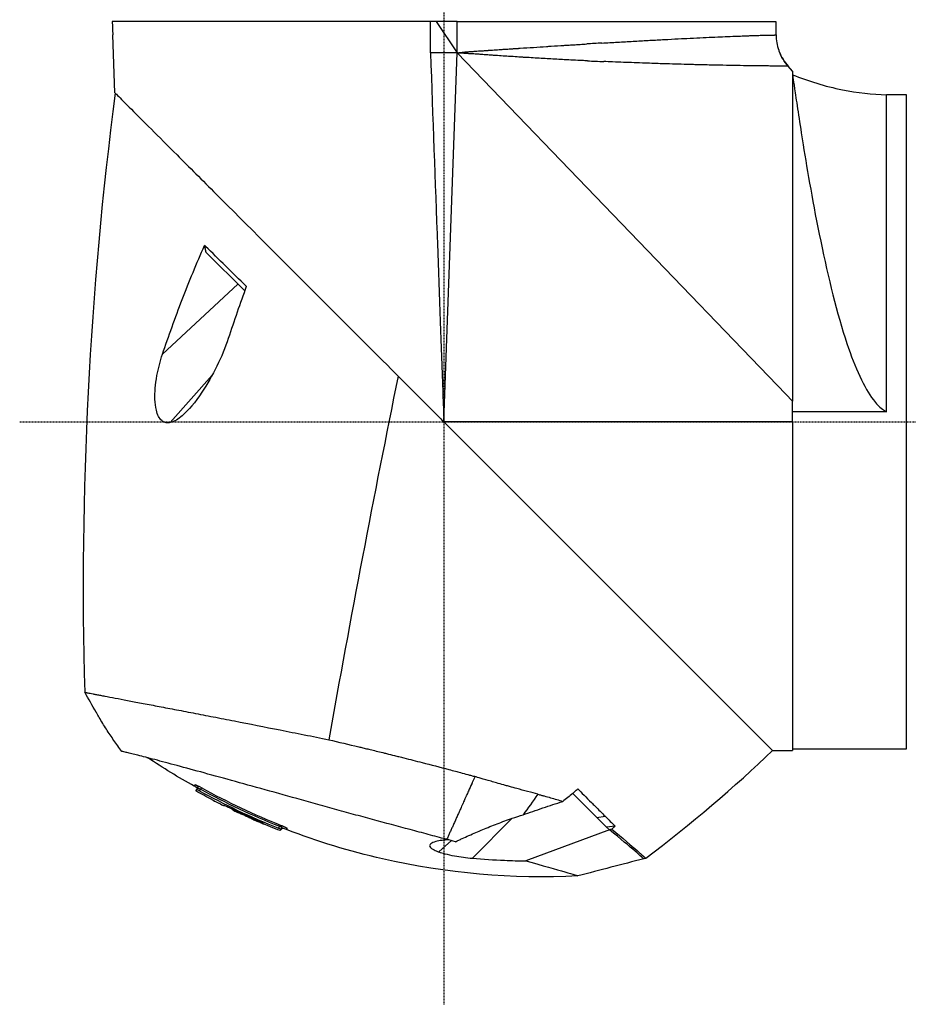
# Model space of a CAD drawing. Header units: millimetres. Extents: x 0 to 7374, y 0 to 4200.
# Tile 509 of 656: x 2840 to 2972, y 2832 to 2978. Entities that reach past the tile are written whole.
import ezdxf

# ---------------------------------------------------------------- set-up
doc = ezdxf.new("R2010")
doc.units = ezdxf.units.MM
doc.header["$LTSCALE"] = 0.2
doc.linetypes.add('CENTER2', pattern=[1.125, 0.75, -0.125, 0.125, -0.125])
doc.layers.add('02_Center Line', color=1, linetype='CENTER2')

# ---------------------------------------------------------------- blocks, each defined once
blk = doc.blocks.new('A$Ceaf76b09')
for p, q in [((65, 2070.7), (17.55, 2070.7)), ((65.87, 2070.7), (65, 2070.7)), ((69, 2070.7), (65.87, 2070.7)), ((65.87, 2070.7), (69, 2066)), ((69, 2070.7), (116.51, 2070.7)), ((69, 2066), (69, 2070.7)), ((17.62, 2068.7), (17.63, 2068.7)), ((17.95, 2060.05), (17.62, 2068.7)), ((116.53, 2068.7), (116.53, 2068.7)), ((116.53, 2068.7), (116.53, 2068.67)), ((69, 2066), (65, 2066)), ((67, 2011), (69, 2066)), ((69, 2066), (118, 2015.15)), ((117, 2066.2), (117, 2066.2)), ((119, 2063.3), (118.34, 2064.03)), ((119, 2063.3), (119, 2014.11)), ((119, 2063.3), (119, 2063.3)), ((119, 2062.75), (119, 2062.75)), ((136, 2059.75), (133, 2059.75)), ((133, 2012.5), (133, 2059.75)), ((136, 1962.25), (136, 2059.75)), ((31.49, 2036.32), (37.3, 2030.52)), ((36.28, 2031.54), (25.04, 2021.07)), ((32.46, 2017.98), (26.18, 2010.89)), ((118, 2015.15), (119, 2014.11)), ((119, 2011), (119, 2014.11)), ((133, 2012.5), (119, 2012.5)), ((67, 2011), (66.72, 2011.28)), ((116, 1962), (67, 2011)), ((119, 2011), (67, 2011)), ((116, 1962), (67, 2011)), ((119, 2011), (119, 1962)), ((116, 1962), (117, 1962)), ((117, 1962), (117, 1962)), ((117, 1962), (119, 1962)), ((119, 1962.25), (136, 1962.25)), ((29.79, 1956.68), (29.79, 1956.68)), ((30.3, 1956.41), (30.11, 1956.2)), ((30.71, 1956.26), (30.49, 1956.02)), ((89.83, 1952.02), (86.23, 1955.62)), ((32.39, 1954.7), (32.4, 1954.7)), ((32.4, 1954.7), (32.39, 1954.7)), ((34.16, 1953.87), (34.12, 1953.83)), ((34.16, 1953.87), (34.12, 1953.83)), ((35.51, 1953.15), (35.51, 1953.15)), ((35.52, 1953.19), (35.58, 1953.25)), ((35.53, 1953.19), (35.58, 1953.25)), ((89.83, 1952.02), (91.05, 1952.22)), ((89.83, 1952.02), (91.26, 1950.59)), ((38.67, 1951.7), (38.75, 1951.8)), ((42.3, 1950.44), (42.52, 1950.69)), ((42.68, 1950.26), (42.93, 1950.53)), ((77.2, 1951.91), (71.26, 1945.96)), ((92.53, 1950.74), (91.26, 1950.59)), ((91.68, 1950.18), (91.26, 1950.59)), ((42.84, 1950.34), (42.59, 1950.07)), ((91.68, 1950.18), (79.24, 1945.55)), ((68.14, 1948.58), (66.27, 1946.89))]:
    blk.add_line(p, q)
for centre, major_axis, ratio, start_param, end_param in [((183.93, 2071), (-57.25, 6560.03), 0.010278, 1.570752, 1.571057), ((67.1, 2064.72), (49.5, 3.59), 0.02384, 1.075189, 1.1264), ((66.6, 2069.13), (51.25, -3.83), 0.05761, 5.156294, 5.209148), ((115.67, 2010.45), (-12.36, -240.7), 0.422519, 4.526786, 4.899963), ((50.5, 2003.43), (-20.74, -75.9), 0.263749, 4.410894, 4.5184), ((58.46, 1987.31), (-18.41, -97.1), 0.042428, 4.40082, 4.966856), ((66.9, 2014.49), (73.76, -2031), 0.000013, 4.712062, 4.714105), ((101.01, 1955.53), (-26.14, -21.48), 0.150735, 1.298118, 2.052992), ((30.47, 1956), (0.363, -0.2), 0.069246, 1.553625, 3.135751), ((80.42, 2046.82), (-92.99, 46.3), 1, 1.55219, 1.570796), ((80.41, 2046.82), (92.11, -48.02), 1, 4.712389, 4.730986), ((75.51, 2046.18), (-40.01, -93.04), 0.000317, 0.008665, 0.03155), ((77.66, 1952.2), (-4.45, -1.47), 0.028165, 1.457869, 1.822001), ((53.16, 1952.39), (-33.97, 9), 0.004752, 4.237713, 4.279889)]:
    blk.add_ellipse(centre, major_axis=major_axis, ratio=ratio, start_param=start_param, end_param=end_param)
for points, knots in [([(17.55, 2070.7), (17.56, 2070.37), (17.58, 2070.03), (17.6, 2069.37), (17.61, 2069.03), (17.63, 2068.7)], [-0.2000617, -0.2000617, -0.2000617, -0.2000617, -0.1000307, -0.1000307, -0.000001, -0.000001, -0.000001, -0.000001]), ([(90.56, 2067.47), (91.36, 2067.52), (92.14, 2067.56), (93.68, 2067.65), (94.45, 2067.7), (95.96, 2067.78), (96.71, 2067.82), (98.18, 2067.9), (98.9, 2067.94), (99.87, 2067.99), (100.13, 2068.01), (100.39, 2068.02)], [0.14843878, 0.14843878, 0.14843878, 0.14843878, 0.16609416, 0.16609416, 0.18416778, 0.18416778, 0.20249477, 0.20249477, 0.22120797, 0.22120797, 0.22820354, 0.22820354, 0.22820354, 0.22820354]), ([(100.39, 2068.02), (101.1, 2068.06), (101.79, 2068.09), (102.54, 2068.13), (102.64, 2068.13), (103.4, 2068.17), (104.06, 2068.21), (105.34, 2068.27), (105.95, 2068.3), (107.14, 2068.35), (107.71, 2068.38), (108.36, 2068.4), (108.46, 2068.41), (109.08, 2068.43), (109.59, 2068.46), (110.38, 2068.49), (110.67, 2068.5), (111.31, 2068.52), (111.66, 2068.54), (112.17, 2068.56), (112.33, 2068.56), (112.57, 2068.57), (112.64, 2068.57), (112.76, 2068.58), (112.8, 2068.58), (112.85, 2068.58), (112.87, 2068.58), (112.9, 2068.58), (112.92, 2068.58), (112.94, 2068.58), (112.94, 2068.58), (113.09, 2068.59), (113.22, 2068.59), (113.49, 2068.6), (113.63, 2068.6), (113.89, 2068.61), (114.02, 2068.62), (114.28, 2068.62), (114.4, 2068.63), (114.64, 2068.63), (114.76, 2068.63), (114.99, 2068.64), (115.1, 2068.64), (115.25, 2068.64), (115.31, 2068.65), (115.46, 2068.65), (115.55, 2068.65), (115.73, 2068.65), (115.81, 2068.66), (115.97, 2068.66), (116.04, 2068.66), (116.17, 2068.66), (116.23, 2068.66), (116.33, 2068.67), (116.37, 2068.67), (116.45, 2068.67), (116.47, 2068.67), (116.51, 2068.67), (116.52, 2068.67), (116.53, 2068.67), (116.53, 2068.67), (116.53, 2068.67), (116.53, 2068.67), (116.53, 2068.67)], [0.2282035, 0.2282035, 0.2282035, 0.2282035, 0.2473815, 0.2473815, 0.25, 0.25, 0.2696778, 0.2696778, 0.2893201, 0.2893201, 0.3089132, 0.3089132, 0.3125, 0.3125, 0.3318032, 0.3318032, 0.34375, 0.34375, 0.359375, 0.359375, 0.3671875, 0.3671875, 0.3710937, 0.3710937, 0.3730469, 0.3730469, 0.3738102, 0.3738102, 0.3746345, 0.3746345, 0.375, 0.375, 0.3849805, 0.3849805, 0.3948442, 0.3948442, 0.4045824, 0.4045824, 0.4141239, 0.4141239, 0.4235502, 0.4235502, 0.4328035, 0.4328035, 0.4375, 0.4375, 0.4465396, 0.4465396, 0.4554532, 0.4554532, 0.4642451, 0.4642451, 0.4731838, 0.4731838, 0.4816932, 0.4816932, 0.4901115, 0.4901115, 0.4984082, 0.4984082, 0.5, 0.5, 0.5, 0.5, 0.5, 0.5]), ([(116.53, 2068.67), (116.54, 2067.9), (116.67, 2067.12), (116.95, 2066.33), (116.98, 2066.27), (117, 2066.2)], [0, 0, 0, 0, 0.2307449, 0.2307449, 0.2511328, 0.2511328, 0.2511328, 0.2511328]), ([(69, 2066), (69.02, 2066), (69.05, 2066), (69.11, 2066.01), (69.13, 2066.01), (69.16, 2066.01), (69.17, 2066.01), (69.22, 2066.02), (69.27, 2066.03), (69.36, 2066.04), (69.4, 2066.04), (69.51, 2066.05), (69.59, 2066.06), (69.7, 2066.08), (69.74, 2066.08), (69.81, 2066.09), (69.84, 2066.1), (69.9, 2066.1), (69.94, 2066.11), (70, 2066.12), (70.04, 2066.12), (70.09, 2066.13), (70.11, 2066.13), (70.15, 2066.14), (70.16, 2066.14), (70.18, 2066.14), (70.18, 2066.14), (70.19, 2066.14), (70.19, 2066.14), (70.19, 2066.14), (70.2, 2066.14), (70.22, 2066.15), (70.24, 2066.15), (70.3, 2066.15), (70.34, 2066.16), (70.41, 2066.16), (70.45, 2066.17), (70.51, 2066.17), (70.53, 2066.17), (70.58, 2066.18), (70.62, 2066.18), (70.68, 2066.18), (70.7, 2066.18), (70.76, 2066.19), (70.81, 2066.19), (70.92, 2066.2), (70.97, 2066.2), (71.09, 2066.21), (71.17, 2066.22), (71.28, 2066.22), (71.32, 2066.23), (71.56, 2066.24), (71.75, 2066.26), (72.1, 2066.28), (72.26, 2066.29), (72.57, 2066.31), (72.71, 2066.32), (72.85, 2066.33), (72.87, 2066.33), (73.01, 2066.34), (73.13, 2066.35), (73.29, 2066.36), (73.34, 2066.36), (73.46, 2066.37), (73.52, 2066.38), (73.6, 2066.38), (73.63, 2066.38), (73.67, 2066.39), (73.67, 2066.39), (73.68, 2066.39), (73.69, 2066.39), (73.71, 2066.39), (73.72, 2066.39), (74.08, 2066.41), (74.42, 2066.44), (75.08, 2066.48), (75.41, 2066.5), (75.91, 2066.54), (76.11, 2066.55), (76.59, 2066.58), (76.88, 2066.6), (77.24, 2066.62), (77.32, 2066.63), (77.57, 2066.65), (77.74, 2066.66), (77.95, 2066.67), (78, 2066.68), (78.09, 2066.68), (78.14, 2066.68), (78.23, 2066.69), (78.28, 2066.69), (78.34, 2066.7), (78.36, 2066.7), (79.05, 2066.75), (79.71, 2066.79), (81.02, 2066.87), (81.67, 2066.92), (82.55, 2066.97), (82.78, 2066.99), (83.65, 2067.04), (84.28, 2067.08), (85.01, 2067.13), (85.11, 2067.13), (85.37, 2067.15), (85.52, 2067.16), (85.82, 2067.18), (85.97, 2067.19), (86.27, 2067.21), (86.42, 2067.22), (86.71, 2067.23), (86.86, 2067.24), (87.12, 2067.26), (87.23, 2067.27), (87.66, 2067.29), (87.98, 2067.31), (88.3, 2067.33)], [0.0000008, 0.0000008, 0.0000008, 0.0000008, 0.0009766, 0.0009766, 0.001709, 0.001709, 0.0018463, 0.0018463, 0.0030694, 0.0030694, 0.0039062, 0.0039062, 0.0052721, 0.0052721, 0.0058594, 0.0058594, 0.0063477, 0.0063477, 0.0068359, 0.0068359, 0.0073242, 0.0073242, 0.0075204, 0.0075204, 0.0077263, 0.0077263, 0.0078125, 0.0078125, 0.0080566, 0.0080566, 0.0081711, 0.0081711, 0.0093446, 0.0093446, 0.010458, 0.010458, 0.0113347, 0.0113347, 0.0117187, 0.0117187, 0.0124113, 0.0124113, 0.0126953, 0.0126953, 0.0134551, 0.0134551, 0.0141602, 0.0141602, 0.0151098, 0.0151098, 0.015625, 0.015625, 0.0181096, 0.0181096, 0.0206099, 0.0206099, 0.0231258, 0.0231258, 0.0234375, 0.0234375, 0.0259678, 0.0259678, 0.0273437, 0.0273437, 0.0292969, 0.0292969, 0.0302734, 0.0302734, 0.0307617, 0.0307617, 0.031171, 0.031171, 0.03125, 0.03125, 0.0371353, 0.0371353, 0.0430797, 0.0430797, 0.046875, 0.046875, 0.0528693, 0.0528693, 0.0546875, 0.0546875, 0.0585937, 0.0585937, 0.0598163, 0.0598163, 0.0610438, 0.0610438, 0.0621671, 0.0621671, 0.0625, 0.0625, 0.0756446, 0.0756446, 0.0888929, 0.0888929, 0.09375, 0.09375, 0.1071255, 0.1071255, 0.109375, 0.109375, 0.1127039, 0.1127039, 0.1160552, 0.1160552, 0.1193947, 0.1193947, 0.1226776, 0.1226776, 0.125, 0.125, 0.1319203, 0.1319203, 0.1319203, 0.1319203]), ([(88.41, 2064.82), (88.15, 2064.83), (87.89, 2064.85), (87.63, 2064.86), (86.74, 2064.9), (85.84, 2064.95), (84.94, 2064.99), (84.77, 2065), (84.6, 2065.01), (84.43, 2065.02), (84.04, 2065.04), (83.66, 2065.06), (83.27, 2065.08), (82.87, 2065.1), (82.48, 2065.12), (82.08, 2065.15), (81.7, 2065.17), (81.31, 2065.19), (80.92, 2065.21), (80.52, 2065.24), (80.11, 2065.26), (79.7, 2065.29), (79.48, 2065.3), (79.25, 2065.31), (79.02, 2065.33), (78.84, 2065.34), (78.66, 2065.35), (78.48, 2065.36), (78.1, 2065.39), (77.71, 2065.41), (77.32, 2065.44), (77.27, 2065.44), (77.23, 2065.44), (77.19, 2065.44), (76.83, 2065.47), (76.46, 2065.49), (76.1, 2065.52), (75.73, 2065.54), (75.37, 2065.57), (75.01, 2065.59), (74.8, 2065.6), (74.6, 2065.62), (74.4, 2065.63), (74.19, 2065.65), (73.98, 2065.66), (73.77, 2065.68), (73.51, 2065.69), (73.26, 2065.71), (73, 2065.73), (72.75, 2065.75), (72.49, 2065.77), (72.24, 2065.79), (71.99, 2065.8), (71.73, 2065.82), (71.48, 2065.84), (71.45, 2065.84), (71.42, 2065.84), (71.39, 2065.84), (71.3, 2065.85), (71.2, 2065.85), (71.11, 2065.86), (71.02, 2065.87), (70.93, 2065.87), (70.84, 2065.88), (70.75, 2065.88), (70.66, 2065.89), (70.57, 2065.89), (70.53, 2065.89), (70.5, 2065.9), (70.46, 2065.9), (70.41, 2065.9), (70.35, 2065.91), (70.3, 2065.91), (70.29, 2065.91), (70.29, 2065.91), (70.28, 2065.91), (70.25, 2065.91), (70.23, 2065.92), (70.2, 2065.92), (70.17, 2065.92), (70.15, 2065.92), (70.12, 2065.92), (70.06, 2065.93), (70, 2065.93), (69.94, 2065.94), (69.86, 2065.94), (69.79, 2065.95), (69.72, 2065.95), (69.67, 2065.95), (69.62, 2065.96), (69.56, 2065.96), (69.52, 2065.96), (69.48, 2065.97), (69.43, 2065.97), (69.39, 2065.97), (69.34, 2065.98), (69.29, 2065.98), (69.24, 2065.98), (69.19, 2065.99), (69.14, 2065.99), (69.1, 2065.99), (69.06, 2066), (69.01, 2066), (69.01, 2066), (69, 2066), (69, 2066)], [0.8707489, 0.8707489, 0.8707489, 0.8707489, 0.8762318, 0.8762318, 0.8762318, 0.8948288, 0.8948288, 0.8948288, 0.8982778, 0.8982778, 0.8982778, 0.9061661, 0.9061661, 0.9061661, 0.9141531, 0.9141531, 0.9141531, 0.9219401, 0.9219401, 0.9219401, 0.9300271, 0.9300271, 0.9300271, 0.9345416, 0.9345416, 0.9345416, 0.938114, 0.938114, 0.938114, 0.9458312, 0.9458312, 0.9458312, 0.9466384, 0.9466384, 0.9466384, 0.9538583, 0.9538583, 0.9538583, 0.9609797, 0.9609797, 0.9609797, 0.964975, 0.964975, 0.964975, 0.9690758, 0.9690758, 0.9690758, 0.9740546, 0.9740546, 0.9740546, 0.9790092, 0.9790092, 0.9790092, 0.9839408, 0.9839408, 0.9839408, 0.9845251, 0.9845251, 0.9845251, 0.9863293, 0.9863293, 0.9863293, 0.9881009, 0.9881009, 0.9881009, 0.9898367, 0.9898367, 0.9898367, 0.9905361, 0.9905361, 0.9905361, 0.9915932, 0.9915932, 0.9915932, 0.9917191, 0.9917191, 0.9917191, 0.9922366, 0.9922366, 0.9922366, 0.9927218, 0.9927218, 0.9927218, 0.9939426, 0.9939426, 0.9939426, 0.995335, 0.995335, 0.995335, 0.9963609, 0.9963609, 0.9963609, 0.9971901, 0.9971901, 0.9971901, 0.9981463, 0.9981463, 0.9981463, 0.9990989, 0.9990989, 0.9990989, 0.9999156, 0.9999156, 0.9999156, 0.9999996, 0.9999996, 0.9999996, 0.9999996]), ([(118.34, 2064.03), (118.06, 2064.34), (117.8, 2064.69), (117.35, 2065.42), (117.15, 2065.8), (117, 2066.2)], [-0.2541833, -0.2541833, -0.2541833, -0.2541833, -0.1274744, -0.1274744, -0.000001, -0.000001, -0.000001, -0.000001]), ([(117, 2066.2), (117.15, 2065.8), (117.35, 2065.42), (117.8, 2064.69), (118.06, 2064.34), (118.34, 2064.03)], [-0.257288, -0.257288, -0.257288, -0.257288, -0.1282587, -0.1282587, -0.0000325, -0.0000325, -0.0000325, -0.0000325]), ([(101.94, 2064.31), (101.37, 2064.33), (100.79, 2064.34), (100.21, 2064.36), (99.38, 2064.39), (98.54, 2064.42), (97.67, 2064.45), (97.45, 2064.45), (97.24, 2064.46), (97.02, 2064.47), (96.47, 2064.49), (95.91, 2064.51), (95.35, 2064.53), (94.31, 2064.57), (93.25, 2064.61), (92.16, 2064.65), (91.72, 2064.67), (91.28, 2064.69), (90.83, 2064.71)], [0.76703237, 0.76703237, 0.76703237, 0.76703237, 0.78166492, 0.78166492, 0.78166492, 0.80217571, 0.80217571, 0.80217571, 0.80729248, 0.80729248, 0.80729248, 0.82017378, 0.82017378, 0.82017378, 0.84388821, 0.84388821, 0.84388821, 0.85354484, 0.85354484, 0.85354484, 0.85354484]), ([(110.24, 2064.12), (110.22, 2064.12), (110.2, 2064.12), (110.19, 2064.12), (109.51, 2064.13), (108.8, 2064.15), (108.05, 2064.16), (107.28, 2064.18), (106.48, 2064.2), (105.64, 2064.21), (105.23, 2064.22), (104.82, 2064.23), (104.4, 2064.24), (104.16, 2064.25), (103.92, 2064.26), (103.68, 2064.26), (103.11, 2064.28), (102.53, 2064.29), (101.94, 2064.31)], [0.68529916, 0.68529916, 0.68529916, 0.68529916, 0.68591438, 0.68591438, 0.68591438, 0.70942994, 0.70942994, 0.70942994, 0.73353698, 0.73353698, 0.73353698, 0.74513175, 0.74513175, 0.74513175, 0.75166622, 0.75166622, 0.75166622, 0.76703237, 0.76703237, 0.76703237, 0.76703237]), ([(117.63, 2064.03), (117.58, 2064.03), (117.52, 2064.03), (117.45, 2064.03), (117.43, 2064.03), (117.41, 2064.03), (117.4, 2064.03), (117.19, 2064.03), (116.96, 2064.03), (116.7, 2064.03), (116.55, 2064.04), (116.38, 2064.04), (116.21, 2064.04), (115.96, 2064.04), (115.68, 2064.04), (115.38, 2064.05), (115.19, 2064.05), (114.99, 2064.05), (114.78, 2064.05), (114.7, 2064.05), (114.63, 2064.05), (114.56, 2064.05), (114.09, 2064.06), (113.58, 2064.07), (113.03, 2064.08), (112.46, 2064.08), (111.84, 2064.09), (111.18, 2064.11), (110.92, 2064.11), (110.65, 2064.11), (110.38, 2064.12), (110.33, 2064.12), (110.29, 2064.12), (110.24, 2064.12)], [0.5545377, 0.5545377, 0.5545377, 0.5545377, 0.5611741, 0.5611741, 0.5611741, 0.5630507, 0.5630507, 0.5630507, 0.5831262, 0.5831262, 0.5831262, 0.5946359, 0.5946359, 0.5946359, 0.6115587, 0.6115587, 0.6115587, 0.6224383, 0.6224383, 0.6224383, 0.6261685, 0.6261685, 0.6261685, 0.6495767, 0.6495767, 0.6495767, 0.6740477, 0.6740477, 0.6740477, 0.6836573, 0.6836573, 0.6836573, 0.6852992, 0.6852992, 0.6852992, 0.6852992]), ([(118.34, 2064.03), (118.33, 2064.03), (118.28, 2064.03), (118.19, 2064.03), (118.1, 2064.03), (117.97, 2064.03), (117.8, 2064.03), (117.75, 2064.03), (117.69, 2064.03), (117.63, 2064.03)], [0.50302738, 0.50302738, 0.50302738, 0.50302738, 0.52544613, 0.52544613, 0.52544613, 0.54792611, 0.54792611, 0.54792611, 0.55453767, 0.55453767, 0.55453767, 0.55453767]), ([(119, 2062.75), (121.27, 2061.82), (123.83, 2061.02), (128.64, 2060.06), (130.88, 2059.82), (133, 2059.75)], [10.373417, 10.373417, 10.373417, 10.373417, 11.10725, 11.10725, 11.724895, 11.724895, 11.724895, 11.724895]), ([(119, 2062.75), (119, 2062.72), (119.13, 2061.8), (119.65, 2058.24), (120.04, 2055.62), (121.21, 2048.32), (122.05, 2043.42), (124.31, 2032.48), (125.61, 2027.15), (128.32, 2019.06), (129.64, 2016.11), (131.43, 2013.76), (131.89, 2013.26), (132.58, 2012.74), (132.79, 2012.61), (133, 2012.5)], [-38.558246, -38.558246, -38.558246, -38.558246, -36.943287, -36.943287, -35.309929, -35.309929, -33.353742, -33.353742, -31.403334, -31.403334, -29.820987, -29.820987, -29.383645, -29.383645, -29.217906, -29.217906, -29.217906, -29.217906]), ([(17.95, 2060.05), (17.95, 2060.05), (18.08, 2059.92), (18.76, 2059.24), (19.46, 2058.54), (22.06, 2055.94), (24.42, 2053.58), (29.01, 2048.99), (30.97, 2047.03), (37.52, 2040.48), (42.87, 2035.13), (57.49, 2020.51), (64.97, 2013.03), (66.72, 2011.28)], [0.000001, 0.000001, 0.000001, 0.000001, 0.63497, 0.63497, 1.582387, 1.582387, 3.225579, 3.225579, 4.28357, 4.28357, 6.547968, 6.547968, 9.7262, 9.7262, 9.7262, 9.7262]), ([(25.04, 2021.07), (25.96, 2023.79), (26.94, 2026.52), (29.03, 2031.94), (30.14, 2034.64), (31.31, 2037.31)], [0.000001, 0.000001, 0.000001, 0.000001, 0.909047, 0.909047, 1.818094, 1.818094, 1.818094, 1.818094]), ([(37.55, 2031.19), (35.44, 2033.26), (33.41, 2035.26), (31.48, 2037.15), (31.42, 2037.21), (31.37, 2037.26), (31.31, 2037.31)], [0.217865, 0.217865, 0.217865, 0.217865, 10.0085, 10.0085, 10.0085, 10.282495, 10.282495, 10.282495, 10.282495]), ([(31.31, 2037.31), (31.34, 2037.15), (31.37, 2036.98), (31.43, 2036.65), (31.46, 2036.49), (31.49, 2036.32)], [-0.1136952, -0.1136952, -0.1136952, -0.1136952, -0.0567265, -0.0567265, 0, 0, 0, 0]), ([(66.05, 2037.24), (66.19, 2033.37), (66.33, 2029.49), (66.47, 2025.61), (66.6, 2022.13), (66.72, 2018.64), (66.85, 2015.15)], [0.5228095, 0.5228095, 0.5228095, 0.5228095, 0.7343039, 0.7343039, 0.7343039, 0.9245448, 0.9245448, 0.9245448, 0.9245448]), ([(34.86, 2023.42), (33.98, 2020.76), (32.52, 2017.81), (29.92, 2013.92), (28.92, 2012.71), (27.7, 2011.67), (27.41, 2011.45), (26.81, 2011.09), (26.5, 2010.96), (26.18, 2010.89)], [-1.473314, -1.473314, -1.473314, -1.473314, -0.736759, -0.736759, -0.278482, -0.278482, -0.140582, -0.140582, -0.000001, -0.000001, -0.000001, -0.000001]), ([(26.18, 2010.89), (25.99, 2010.86), (25.8, 2010.85), (25.37, 2010.91), (25.14, 2011.01), (24.75, 2011.35), (24.6, 2011.56), (24.32, 2012.08), (24.21, 2012.4), (24, 2013.25), (23.94, 2013.81), (23.88, 2015.4), (23.98, 2016.6), (24.42, 2018.98), (24.7, 2020.05), (25.04, 2021.07)], [-1.482191, -1.482191, -1.482191, -1.482191, -1.371443, -1.371443, -1.226736, -1.226736, -1.098203, -1.098203, -0.956654, -0.956654, -0.739767, -0.739767, -0.3377, -0.3377, -0.000001, -0.000001, -0.000001, -0.000001]), ([(13.45, 1970.7), (13.45, 1970.7), (13.52, 1970.68), (13.7, 1970.65), (13.74, 1970.64), (13.82, 1970.62), (13.87, 1970.62), (14.02, 1970.59), (14.14, 1970.56), (14.4, 1970.52), (14.54, 1970.49), (14.78, 1970.44), (14.86, 1970.43), (15.03, 1970.39), (15.12, 1970.38), (15.3, 1970.34), (15.4, 1970.32), (15.59, 1970.29), (15.69, 1970.27), (16, 1970.21), (16.22, 1970.17), (16.92, 1970.03), (17.43, 1969.94), (18.55, 1969.72), (19.16, 1969.61), (20.47, 1969.36), (21.16, 1969.23), (22.64, 1968.95), (23.42, 1968.8), (24.65, 1968.56), (25.07, 1968.48), (25.93, 1968.32), (26.37, 1968.24), (27.27, 1968.06), (27.72, 1967.98), (28.66, 1967.8), (29.13, 1967.71), (30.59, 1967.43), (31.59, 1967.23), (33.65, 1966.84), (34.71, 1966.63), (37.98, 1965.99), (40.26, 1965.54), (43.79, 1964.84), (44.98, 1964.61), (47.4, 1964.12), (48.61, 1963.87), (49.84, 1963.62)], [0.040594, 0.040594, 0.040594, 0.040594, 4.522911, 4.522911, 5.653639, 5.653639, 6.784367, 6.784367, 9.045822, 9.045822, 11.307278, 11.307278, 12.438006, 12.438006, 13.568733, 13.568733, 14.699461, 14.699461, 15.830189, 15.830189, 18.091644, 18.091644, 22.614556, 22.614556, 27.137467, 27.137467, 31.660378, 31.660378, 36.183289, 36.183289, 38.444745, 38.444745, 40.7062, 40.7062, 42.967656, 42.967656, 45.229111, 45.229111, 49.752022, 49.752022, 54.274933, 54.274933, 63.320756, 63.320756, 67.843667, 67.843667, 72.366578, 72.366578, 72.366578, 72.366578]), ([(19, 1961.88), (18.59, 1962.42), (18.2, 1962.96), (17.42, 1964.07), (17.05, 1964.63), (16.31, 1965.77), (15.96, 1966.35), (15.47, 1967.18), (15.32, 1967.42), (15.17, 1967.69), (15.16, 1967.71), (15.15, 1967.73), (14.58, 1968.72), (14.02, 1969.71), (13.45, 1970.7)], [0, 0, 0, 0, 1.186356, 1.186356, 2.372414, 2.372414, 3.558769, 3.558769, 4.06143, 4.06143, 4.102045, 4.102045, 4.102045, 6.098639, 6.098639, 6.098639, 6.098639]), ([(49.84, 1963.62), (51.32, 1963.28), (52.81, 1962.92), (54.4, 1962.54), (54.5, 1962.52), (54.7, 1962.47), (54.81, 1962.44), (55.16, 1962.36), (55.4, 1962.3), (55.77, 1962.21), (55.9, 1962.18), (56.17, 1962.11), (56.31, 1962.08), (56.58, 1962.01), (56.73, 1961.98), (57.21, 1961.86), (57.55, 1961.78), (58.07, 1961.65), (58.25, 1961.61), (58.82, 1961.46), (59.23, 1961.36), (59.86, 1961.21), (60.08, 1961.15), (60.54, 1961.04), (60.79, 1960.98), (61.94, 1960.69), (62.84, 1960.46), (65.1, 1959.88), (66.43, 1959.54), (68.08, 1959.1), (68.41, 1959.02), (68.98, 1958.86), (69.23, 1958.8), (69.83, 1958.63), (70.2, 1958.53), (70.75, 1958.38), (70.94, 1958.33), (71.27, 1958.24), (71.44, 1958.19), (71.64, 1958.13)], [0.000001, 0.000001, 0.000001, 0.000001, 0.459845, 0.459845, 0.490124, 0.490124, 0.524295, 0.524295, 0.602479, 0.602479, 0.643353, 0.643353, 0.68688, 0.68688, 0.72888, 0.72888, 0.818806, 0.818806, 0.866234, 0.866234, 0.970185, 0.970185, 1.024501, 1.024501, 1.085479, 1.085479, 1.314387, 1.314387, 1.655571, 1.655571, 1.740734, 1.740734, 1.804398, 1.804398, 1.898088, 1.898088, 1.945861, 1.945861, 1.995852, 1.995852, 1.995852, 1.995852]), ([(67.44, 1948.77), (67.4, 1948.78), (67.36, 1948.79), (67.31, 1948.8), (66.45, 1949.03), (65.57, 1949.26), (64.68, 1949.5), (63.78, 1949.74), (62.88, 1949.98), (61.96, 1950.23), (60.13, 1950.71), (58.26, 1951.22), (56.37, 1951.73), (55.43, 1951.98), (54.48, 1952.24), (53.53, 1952.5), (52.59, 1952.76), (51.64, 1953.02), (50.69, 1953.28), (49.75, 1953.54), (48.81, 1953.8), (47.88, 1954.06), (46.94, 1954.32), (46.01, 1954.58), (45.09, 1954.84), (43.26, 1955.35), (41.46, 1955.85), (39.72, 1956.34), (37.98, 1956.82), (36.3, 1957.29), (34.71, 1957.72), (33.12, 1958.16), (31.61, 1958.57), (30.21, 1958.96), (28.81, 1959.34), (27.51, 1959.69), (26.34, 1960), (25.16, 1960.32), (24.11, 1960.6), (23.2, 1960.84), (22.29, 1961.08), (21.52, 1961.27), (20.9, 1961.42), (20.59, 1961.5), (20.32, 1961.57), (20.08, 1961.62), (19.84, 1961.68), (19.64, 1961.73), (19.48, 1961.76), (19.32, 1961.8), (19.2, 1961.83), (19.12, 1961.85), (19.04, 1961.87), (19, 1961.88), (19, 1961.88)], [-68.568312, -68.568312, -68.568312, -68.568312, -68.433559, -68.433559, -68.433559, -65.582035, -65.582035, -65.582035, -62.730546, -62.730546, -62.730546, -57.027651, -57.027651, -57.027651, -54.176238, -54.176238, -54.176238, -51.32484, -51.32484, -51.32484, -48.473455, -48.473455, -48.473455, -45.622079, -45.622079, -45.622079, -39.919344, -39.919344, -39.919344, -34.216628, -34.216628, -34.216628, -28.513912, -28.513912, -28.513912, -22.811186, -22.811186, -22.811186, -17.109019, -17.109019, -17.109019, -11.406013, -11.406013, -11.406013, -8.554509, -8.554509, -8.554509, -5.703006, -5.703006, -5.703006, -2.851503, -2.851503, -2.851503, 0, 0, 0, 0]), ([(71.64, 1958.13), (71.52, 1957.87), (71.4, 1957.61), (71.28, 1957.34), (71.25, 1957.28), (71.23, 1957.21), (71.2, 1957.15), (71.18, 1957.12), (71.17, 1957.09), (71.16, 1957.07), (70.99, 1956.7), (70.83, 1956.33), (70.66, 1955.96), (70.56, 1955.74), (70.46, 1955.52), (70.37, 1955.3), (70.35, 1955.27), (70.34, 1955.25), (70.33, 1955.22), (70.27, 1955.08), (70.2, 1954.94), (70.14, 1954.79), (70.1, 1954.71), (70.06, 1954.62), (70.02, 1954.53), (69.97, 1954.42), (69.92, 1954.3), (69.87, 1954.18), (69.85, 1954.15), (69.83, 1954.11), (69.82, 1954.07), (69.79, 1954.01), (69.76, 1953.94), (69.73, 1953.87), (69.7, 1953.81), (69.68, 1953.76), (69.65, 1953.7), (69.56, 1953.49), (69.47, 1953.29), (69.38, 1953.09), (69.38, 1953.09), (69.37, 1953.08), (69.37, 1953.08), (69.3, 1952.93), (69.23, 1952.77), (69.17, 1952.62), (69.08, 1952.42), (68.99, 1952.23), (68.9, 1952.03), (68.82, 1951.86), (68.74, 1951.68), (68.67, 1951.5), (68.66, 1951.49), (68.65, 1951.47), (68.64, 1951.45), (68.55, 1951.25), (68.47, 1951.06), (68.38, 1950.86), (68.3, 1950.69), (68.23, 1950.53), (68.15, 1950.36), (68.11, 1950.27), (68.07, 1950.17), (68.02, 1950.08), (67.99, 1949.99), (67.95, 1949.91), (67.91, 1949.82), (67.84, 1949.66), (67.77, 1949.5), (67.7, 1949.35), (67.62, 1949.17), (67.54, 1948.99), (67.46, 1948.81), (67.45, 1948.8), (67.44, 1948.78), (67.44, 1948.77)], [6.328671, 6.328671, 6.328671, 6.328671, 7.371562, 7.371562, 7.371562, 7.632133, 7.632133, 7.632133, 7.740064, 7.740064, 7.740064, 9.208293, 9.208293, 9.208293, 10.094068, 10.094068, 10.094068, 10.193732, 10.193732, 10.193732, 10.76635, 10.76635, 10.76635, 11.116026, 11.116026, 11.116026, 11.588987, 11.588987, 11.588987, 11.735115, 11.735115, 11.735115, 12.008784, 12.008784, 12.008784, 12.245135, 12.245135, 12.245135, 13.068321, 13.068321, 13.068321, 13.083664, 13.083664, 13.083664, 13.710892, 13.710892, 13.710892, 14.511122, 14.511122, 14.511122, 15.239288, 15.239288, 15.239288, 15.311353, 15.311353, 15.311353, 16.126844, 16.126844, 16.126844, 16.819815, 16.819815, 16.819815, 17.221381, 17.221381, 17.221381, 17.576449, 17.576449, 17.576449, 18.243327, 18.243327, 18.243327, 18.999307, 18.999307, 18.999307, 19.062408, 19.062408, 19.062408, 19.062408]), ([(81.02, 1955.49), (80.54, 1955.62), (80.13, 1955.74), (78.97, 1956.05), (78.43, 1956.19), (77.52, 1956.44), (77.16, 1956.54), (76.6, 1956.7), (76.4, 1956.76), (76.1, 1956.84), (76.01, 1956.87), (75.56, 1956.99), (75.21, 1957.09), (74.59, 1957.27), (74.33, 1957.35), (72.85, 1957.77), (72.09, 1957.99), (71.64, 1958.13)], [-0.4941883, -0.4941883, -0.4941883, -0.4941883, -0.3947046, -0.3947046, -0.3216536, -0.3216536, -0.2755771, -0.2755771, -0.2486641, -0.2486641, -0.2363497, -0.2363497, -0.1896098, -0.1896098, -0.1550181, -0.1550181, -0.0000002, -0.0000002, -0.0000002, -0.0000002]), ([(29.79, 1956.68), (29.79, 1956.68), (29.79, 1956.68), (29.8, 1956.68), (29.84, 1956.76), (29.91, 1956.9)], [-36.154785, -36.154785, -36.154785, -36.154785, -36.088664, -36.088664, -29.544034, -29.544034, -29.544034, -29.544034]), ([(30.25, 1956.36), (30.25, 1956.36), (30.25, 1956.37), (30.24, 1956.38), (30.23, 1956.39), (30.22, 1956.42), (30.21, 1956.43), (30.18, 1956.46), (30.16, 1956.47), (30.09, 1956.52), (30.05, 1956.54), (29.93, 1956.61), (29.86, 1956.65), (29.79, 1956.68)], [0.62762625, 0.62762625, 0.62762625, 0.62762625, 0.62970655, 0.62970655, 0.63318003, 0.63318003, 0.63789248, 0.63789248, 0.64572246, 0.64572246, 0.66127744, 0.66127744, 0.68499221, 0.68499221, 0.68499221, 0.68499221]), ([(30.9, 1956.44), (32.81, 1955.39), (34.76, 1954.4), (38.69, 1952.54), (40.7, 1951.67), (42.72, 1950.86)], [-28.388258, -28.388258, -28.388258, -28.388258, -21.852399, -21.852399, -15.316541, -15.316541, -15.316541, -15.316541]), ([(30.11, 1956.2), (30.04, 1956.06), (30.01, 1955.99), (30.01, 1955.99), (30.01, 1955.99), (30.01, 1955.99)], [-1.309406, -1.309406, -1.309406, -1.309406, -0.6547068, -0.6547068, -0.6537846, -0.6537846, -0.6537846, -0.6537846]), ([(42.3, 1950.44), (40.27, 1951.25), (38.27, 1952.11), (34.33, 1953.98), (32.4, 1954.97), (30.49, 1956.02)], [0.000001, 0.000001, 0.000001, 0.000001, 0.65422, 0.65422, 1.308439, 1.308439, 1.308439, 1.308439]), ([(42.52, 1950.69), (40.5, 1951.49), (38.49, 1952.35), (34.55, 1954.21), (32.61, 1955.21), (30.71, 1956.26)], [15.316541, 15.316541, 15.316541, 15.316541, 21.852399, 21.852399, 28.388258, 28.388258, 28.388258, 28.388258]), ([(81.02, 1955.49), (81.1, 1955.47), (81.18, 1955.45), (81.35, 1955.41), (81.43, 1955.38), (81.67, 1955.32), (81.82, 1955.28), (82.29, 1955.15), (82.6, 1955.07), (83.22, 1954.89), (83.52, 1954.8), (84.13, 1954.62), (84.42, 1954.53), (84.72, 1954.43)], [-0.4623754, -0.4623754, -0.4623754, -0.4623754, -0.4320204, -0.4320204, -0.4029251, -0.4029251, -0.3453046, -0.3453046, -0.2312051, -0.2312051, -0.1155731, -0.1155731, -0.0000009, -0.0000009, -0.0000009, -0.0000009]), ([(86.96, 1956.31), (87.51, 1955.76), (88.22, 1955.04), (89.2, 1954.07), (89.37, 1953.9), (90.07, 1953.2), (90.57, 1952.69), (91.05, 1952.22)], [0, 0, 0, 0, 0.3049959, 0.3049959, 0.371282, 0.371282, 0.5758579, 0.5758579, 0.5758579, 0.5758579]), ([(34.12, 1953.83), (34.12, 1953.83), (34.12, 1953.84), (34.13, 1953.86), (34.13, 1953.87), (34.15, 1953.87), (34.16, 1953.87), (34.23, 1953.85), (34.31, 1953.82), (34.57, 1953.71), (34.71, 1953.65), (34.99, 1953.53), (35.14, 1953.46), (35.39, 1953.35), (35.46, 1953.31), (35.61, 1953.24), (35.69, 1953.2), (35.94, 1953.09), (36.05, 1953.03), (36.55, 1952.8), (37.32, 1952.44), (38.36, 1951.97)], [0.000001, 0.000001, 0.000001, 0.000001, 0.130274, 0.130274, 0.283025, 0.283025, 0.392557, 0.392557, 0.627451, 0.627451, 0.817427, 0.817427, 0.954896, 0.954896, 1.010528, 1.010528, 1.071947, 1.071947, 1.196815, 1.196815, 1.235984, 1.235984, 1.235984, 1.235984]), ([(34.16, 1953.87), (34.17, 1953.87), (34.17, 1953.87), (34.19, 1953.86), (34.2, 1953.86), (34.22, 1953.85), (34.25, 1953.84), (34.26, 1953.84), (34.27, 1953.83), (34.28, 1953.83), (34.28, 1953.83), (34.29, 1953.83), (34.29, 1953.83), (34.38, 1953.79), (34.51, 1953.74), (34.67, 1953.67), (34.67, 1953.67), (34.67, 1953.67), (34.68, 1953.66), (34.79, 1953.62), (34.91, 1953.56), (35.04, 1953.5), (35.06, 1953.49), (35.09, 1953.48), (35.11, 1953.47), (35.15, 1953.45), (35.19, 1953.43), (35.24, 1953.41), (35.34, 1953.37), (35.45, 1953.32), (35.56, 1953.27), (35.56, 1953.26), (35.57, 1953.26), (35.58, 1953.25), (35.58, 1953.25), (35.58, 1953.25), (35.58, 1953.25)], [-0.7385234, -0.7385234, -0.7385234, -0.7385234, -0.7228365, -0.7228365, -0.7228365, -0.6993234, -0.6993234, -0.6993234, -0.6907137, -0.6907137, -0.6907137, -0.6881877, -0.6881877, -0.6881877, -0.6165464, -0.6165464, -0.6165464, -0.6151139, -0.6151139, -0.6151139, -0.5663398, -0.5663398, -0.5663398, -0.5575574, -0.5575574, -0.5575574, -0.5424684, -0.5424684, -0.5424684, -0.5066686, -0.5066686, -0.5066686, -0.5040364, -0.5040364, -0.5040364, -0.50373, -0.50373, -0.50373, -0.50373]), ([(78.81, 1952.44), (79.77, 1952.77), (80.75, 1953.11), (82.77, 1953.79), (83.73, 1954.11), (84.72, 1954.43)], [0.000001, 0.000001, 0.000001, 0.000001, 0.3061851, 0.3061851, 0.6123676, 0.6123676, 0.6123676, 0.6123676]), ([(35.53, 1953.19), (35.53, 1953.19), (35.53, 1953.19), (35.55, 1953.19), (35.56, 1953.18), (35.6, 1953.16), (35.63, 1953.15), (35.7, 1953.12), (35.75, 1953.1), (35.84, 1953.06), (35.89, 1953.03), (36.01, 1952.97), (36.04, 1952.96), (36.29, 1952.84), (36.53, 1952.73), (37.3, 1952.37), (37.75, 1952.17), (38.26, 1951.94), (38.29, 1951.93), (38.38, 1951.89), (38.42, 1951.87), (38.5, 1951.83), (38.54, 1951.82), (38.6, 1951.79), (38.63, 1951.77), (38.68, 1951.75), (38.68, 1951.74), (38.68, 1951.74), (38.68, 1951.74), (38.68, 1951.73), (38.68, 1951.73), (38.68, 1951.72), (38.67, 1951.72), (38.67, 1951.71), (38.67, 1951.71), (38.67, 1951.7), (38.67, 1951.7), (38.66, 1951.71), (38.64, 1951.71), (38.6, 1951.73), (38.57, 1951.74), (38.49, 1951.78), (38.45, 1951.79), (38.36, 1951.83), (38.3, 1951.86), (38.08, 1951.96), (37.9, 1952.04), (37.25, 1952.33), (36.47, 1952.69), (35.51, 1953.15)], [0.000003, 0.000003, 0.000003, 0.000003, 0.010283, 0.010283, 0.020434, 0.020434, 0.036161, 0.036161, 0.055287, 0.055287, 0.084172, 0.084172, 0.090946, 0.090946, 0.155954, 0.155954, 0.297424, 0.297424, 0.411611, 0.411611, 0.541967, 0.541967, 0.652927, 0.652927, 0.737556, 0.737556, 0.838342, 0.838342, 0.877371, 0.877371, 0.958792, 0.958792, 1.038517, 1.038517, 1.225845, 1.225845, 1.338827, 1.338827, 1.434646, 1.434646, 1.56226, 1.56226, 1.73829, 1.73829, 2.105981, 2.105981, 3.347873, 3.347873, 6.825629, 6.825629, 6.825629, 6.825629]), ([(35.51, 1953.15), (35.62, 1953.1), (35.73, 1953.04), (35.84, 1952.99), (35.95, 1952.94), (36.07, 1952.88), (36.18, 1952.83), (36.25, 1952.79), (36.33, 1952.76), (36.4, 1952.72)], [-0.93011325, -0.93011325, -0.93011325, -0.93011325, -0.90619601, -0.90619601, -0.90619601, -0.88227698, -0.88227698, -0.88227698, -0.86619063, -0.86619063, -0.86619063, -0.86619063]), ([(91.05, 1952.22), (91.31, 1951.96), (91.57, 1951.7), (92.06, 1951.21), (92.3, 1950.97), (92.53, 1950.74)], [0, 0, 0, 0, 0.1803045, 0.1803045, 0.3606091, 0.3606091, 0.3606091, 0.3606091]), ([(38.46, 1951.79), (38.48, 1951.78), (38.49, 1951.78), (38.51, 1951.77), (38.51, 1951.77), (38.52, 1951.76), (38.53, 1951.76), (38.69, 1951.69), (38.86, 1951.61), (39.01, 1951.55), (39.04, 1951.53), (39.07, 1951.52), (39.1, 1951.51), (39.11, 1951.5), (39.12, 1951.5), (39.13, 1951.5), (39.34, 1951.41), (39.52, 1951.33), (39.67, 1951.26), (39.69, 1951.25), (39.71, 1951.24), (39.73, 1951.24), (39.77, 1951.22), (39.8, 1951.21), (39.84, 1951.19), (39.87, 1951.18), (39.9, 1951.17), (39.93, 1951.15), (39.95, 1951.14), (39.97, 1951.13), (39.99, 1951.13), (40, 1951.12), (40, 1951.12), (40.01, 1951.12), (40.02, 1951.12), (40.03, 1951.11), (40.04, 1951.11), (40.04, 1951.11), (40.05, 1951.1), (40.06, 1951.1), (40.06, 1951.1), (40.07, 1951.1), (40.07, 1951.1), (40.08, 1951.09), (40.08, 1951.09), (40.08, 1951.09), (40.08, 1951.09), (40.09, 1951.09), (40.09, 1951.09), (40.09, 1951.09), (40.09, 1951.09), (40.09, 1951.1), (40.09, 1951.1), (40.09, 1951.1), (40.09, 1951.1), (40.09, 1951.1), (40.09, 1951.1), (40.09, 1951.11), (40.09, 1951.11), (40.1, 1951.11), (40.1, 1951.12), (40.1, 1951.12), (40.1, 1951.12), (40.1, 1951.12), (40.1, 1951.12), (40.1, 1951.12), (40.1, 1951.12), (40.1, 1951.13), (40.1, 1951.13), (40.1, 1951.13), (40.1, 1951.13), (40.1, 1951.13), (40.1, 1951.14), (40.1, 1951.14), (40.1, 1951.14), (40.09, 1951.14), (40.09, 1951.15), (40.09, 1951.15), (40.08, 1951.15), (40.07, 1951.16), (40.07, 1951.16), (40.06, 1951.17), (40.05, 1951.17), (40.04, 1951.18), (40.03, 1951.18), (40.02, 1951.19), (40.01, 1951.19), (40, 1951.2), (39.99, 1951.2), (39.99, 1951.21), (39.98, 1951.21), (39.95, 1951.23), (39.92, 1951.24), (39.88, 1951.26), (39.82, 1951.3), (39.74, 1951.33), (39.64, 1951.38), (39.63, 1951.39), (39.62, 1951.39), (39.6, 1951.4), (39.45, 1951.47), (39.28, 1951.55), (39.08, 1951.64), (39.07, 1951.65), (39.05, 1951.66), (39.04, 1951.67), (38.93, 1951.71), (38.83, 1951.76), (38.72, 1951.81), (38.61, 1951.86), (38.5, 1951.91), (38.4, 1951.96), (38.39, 1951.96), (38.37, 1951.96), (38.36, 1951.97)], [-0.7181446, -0.7181446, -0.7181446, -0.7181446, -0.7148799, -0.7148799, -0.7148799, -0.71333, -0.71333, -0.71333, -0.6757524, -0.6757524, -0.6757524, -0.6681932, -0.6681932, -0.6681932, -0.6660862, -0.6660862, -0.6660862, -0.6136822, -0.6136822, -0.6136822, -0.6069668, -0.6069668, -0.6069668, -0.5926832, -0.5926832, -0.5926832, -0.5784245, -0.5784245, -0.5784245, -0.5645993, -0.5645993, -0.5645993, -0.5616665, -0.5616665, -0.5616665, -0.5531388, -0.5531388, -0.5531388, -0.5443438, -0.5443438, -0.5443438, -0.5351405, -0.5351405, -0.5351405, -0.525686, -0.525686, -0.525686, -0.5158818, -0.5158818, -0.5158818, -0.4983942, -0.4983942, -0.4983942, -0.4654784, -0.4654784, -0.4654784, -0.415221, -0.415221, -0.415221, -0.3649645, -0.3649645, -0.3649645, -0.3603695, -0.3603695, -0.3603695, -0.3391647, -0.3391647, -0.3391647, -0.3118312, -0.3118312, -0.3118312, -0.2985838, -0.2985838, -0.2985838, -0.2853963, -0.2853963, -0.2853963, -0.2724776, -0.2724776, -0.2724776, -0.2597698, -0.2597698, -0.2597698, -0.2472235, -0.2472235, -0.2472235, -0.2346773, -0.2346773, -0.2346773, -0.2283358, -0.2283358, -0.2283358, -0.2036588, -0.2036588, -0.2036588, -0.1586104, -0.1586104, -0.1586104, -0.1521742, -0.1521742, -0.1521742, -0.0817444, -0.0817444, -0.0817444, -0.0760272, -0.0760272, -0.0760272, -0.0391747, -0.0391747, -0.0391747, -0.0036343, -0.0036343, -0.0036343, 0, 0, 0, 0]), ([(42.93, 1950.53), (42.93, 1950.53), (42.93, 1950.53), (42.93, 1950.53), (42.92, 1950.53), (42.92, 1950.53), (42.92, 1950.54), (42.92, 1950.54), (42.92, 1950.54), (42.92, 1950.54), (42.92, 1950.54), (42.91, 1950.54), (42.91, 1950.54), (42.91, 1950.54), (42.91, 1950.55), (42.9, 1950.55), (42.9, 1950.55), (42.9, 1950.55), (42.9, 1950.55), (42.89, 1950.55), (42.89, 1950.56), (42.88, 1950.56), (42.88, 1950.56), (42.87, 1950.56), (42.86, 1950.57), (42.86, 1950.57), (42.85, 1950.57), (42.84, 1950.57), (42.84, 1950.58), (42.83, 1950.58), (42.82, 1950.58), (42.82, 1950.59), (42.81, 1950.59), (42.8, 1950.59), (42.79, 1950.6), (42.77, 1950.6), (42.75, 1950.61), (42.73, 1950.62), (42.71, 1950.63), (42.69, 1950.63), (42.66, 1950.64), (42.64, 1950.65), (42.62, 1950.66), (42.59, 1950.66), (42.57, 1950.67), (42.54, 1950.68), (42.53, 1950.68), (42.53, 1950.68), (42.52, 1950.69)], [14.203084, 14.203084, 14.203084, 14.203084, 14.246484, 14.246484, 14.246484, 14.291997, 14.291997, 14.291997, 14.340553, 14.340553, 14.340553, 14.390347, 14.390347, 14.390347, 14.440523, 14.440523, 14.440523, 14.481448, 14.481448, 14.481448, 14.54208, 14.54208, 14.54208, 14.601407, 14.601407, 14.601407, 14.660538, 14.660538, 14.660538, 14.720305, 14.720305, 14.720305, 14.759726, 14.759726, 14.759726, 14.883577, 14.883577, 14.883577, 15.012789, 15.012789, 15.012789, 15.145326, 15.145326, 15.145326, 15.282723, 15.282723, 15.282723, 15.316541, 15.316541, 15.316541, 15.316541]), ([(42.72, 1950.86), (42.79, 1950.83), (42.87, 1950.8), (42.95, 1950.77), (43.01, 1950.74), (43.07, 1950.72), (43.13, 1950.69), (43.2, 1950.66), (43.27, 1950.63), (43.33, 1950.6), (43.35, 1950.59), (43.36, 1950.59), (43.38, 1950.58), (43.43, 1950.55), (43.48, 1950.53), (43.51, 1950.51), (43.51, 1950.51), (43.52, 1950.51), (43.52, 1950.5), (43.53, 1950.5), (43.54, 1950.49), (43.55, 1950.49), (43.56, 1950.48), (43.57, 1950.47), (43.58, 1950.46), (43.58, 1950.46), (43.58, 1950.46), (43.58, 1950.45), (43.58, 1950.45), (43.58, 1950.45), (43.58, 1950.45), (43.58, 1950.44), (43.59, 1950.44), (43.59, 1950.44)], [-15.316541, -15.316541, -15.316541, -15.316541, -15.136366, -15.136366, -15.136366, -14.994525, -14.994525, -14.994525, -14.812404, -14.812404, -14.812404, -14.759655, -14.759655, -14.759655, -14.580723, -14.580723, -14.580723, -14.54854, -14.54854, -14.54854, -14.481267, -14.481267, -14.481267, -14.355115, -14.355115, -14.355115, -14.274256, -14.274256, -14.274256, -14.203083, -14.203083, -14.203083, -14.132944, -14.132944, -14.132944, -14.132944]), ([(42.84, 1950.34), (42.84, 1950.34), (42.84, 1950.34), (42.84, 1950.34), (42.84, 1950.34), (42.84, 1950.34), (42.85, 1950.36), (42.85, 1950.36), (42.85, 1950.37), (42.86, 1950.39), (42.87, 1950.4), (42.87, 1950.41), (42.88, 1950.42), (42.88, 1950.42), (42.88, 1950.42), (42.88, 1950.42), (42.88, 1950.44), (42.89, 1950.45), (42.9, 1950.47), (42.91, 1950.49), (42.91, 1950.5), (42.92, 1950.52), (42.92, 1950.52), (42.92, 1950.52), (42.92, 1950.52), (42.92, 1950.53), (42.93, 1950.53), (42.93, 1950.53), (42.93, 1950.53), (42.93, 1950.53), (42.93, 1950.53), (42.93, 1950.53), (42.93, 1950.53), (42.93, 1950.53)], [7.647653, 7.647653, 7.647653, 7.647653, 7.655376, 7.655376, 7.655376, 9.715877, 9.715877, 9.715877, 10.929229, 10.929229, 10.929229, 11.951945, 11.951945, 11.951945, 12.029619, 12.029619, 12.029619, 13.122799, 13.122799, 13.122799, 13.924736, 13.924736, 13.924736, 14.052711, 14.052711, 14.052711, 14.160382, 14.160382, 14.160382, 14.17586, 14.17586, 14.17586, 14.2024, 14.2024, 14.2024, 14.2024]), ([(68.73, 1948.42), (68.74, 1948.43), (68.86, 1948.49), (69.06, 1948.58), (69.14, 1948.62), (69.39, 1948.74), (69.56, 1948.81), (70.06, 1949.04), (70.4, 1949.2), (71.43, 1949.65), (72.11, 1949.95), (73.5, 1950.52), (74.23, 1950.82), (75.69, 1951.38), (76.45, 1951.66), (77.2, 1951.91)], [-0.9248778, -0.9248778, -0.9248778, -0.9248778, -0.8849447, -0.8849447, -0.8575411, -0.8575411, -0.8026506, -0.8026506, -0.6926502, -0.6926502, -0.4691558, -0.4691558, -0.2379263, -0.2379263, -0.000001, -0.000001, -0.000001, -0.000001]), ([(42.68, 1950.26), (42.68, 1950.27), (42.68, 1950.27), (42.67, 1950.27), (42.66, 1950.28), (42.64, 1950.29), (42.61, 1950.31), (42.54, 1950.34), (42.5, 1950.36), (42.43, 1950.39), (42.4, 1950.4), (42.35, 1950.42), (42.32, 1950.43), (42.3, 1950.44)], [0.00000155, 0.00000155, 0.00000155, 0.00000155, 0.00764447, 0.00764447, 0.01518392, 0.01518392, 0.03062894, 0.03062894, 0.04665056, 0.04665056, 0.05562392, 0.05562392, 0.06425753, 0.06425753, 0.06425753, 0.06425753]), ([(42.59, 1950.07), (42.59, 1950.07), (42.59, 1950.07), (42.59, 1950.07), (42.62, 1950.14), (42.68, 1950.26)], [0.6556922, 0.6556922, 0.6556922, 0.6556922, 0.6564684, 0.6564684, 1.3129353, 1.3129353, 1.3129353, 1.3129353]), ([(43.52, 1950.24), (43.43, 1950.28), (43.34, 1950.32), (43.2, 1950.38), (43.14, 1950.4), (43.04, 1950.41), (43, 1950.42), (42.95, 1950.4), (42.93, 1950.4), (42.89, 1950.38), (42.87, 1950.37), (42.85, 1950.35), (42.84, 1950.34), (42.84, 1950.34)], [0, 0, 0, 0, 0.02896278, 0.02896278, 0.04805955, 0.04805955, 0.05916539, 0.05916539, 0.06418297, 0.06418297, 0.07129558, 0.07129558, 0.0737172, 0.0737172, 0.0737172, 0.0737172]), ([(43.59, 1950.44), (43.59, 1950.44), (43.59, 1950.43), (43.59, 1950.43), (43.59, 1950.43), (43.59, 1950.43), (43.59, 1950.42), (43.59, 1950.42), (43.59, 1950.42), (43.59, 1950.42), (43.6, 1950.41), (43.6, 1950.4), (43.6, 1950.39), (43.6, 1950.38), (43.6, 1950.37), (43.59, 1950.36), (43.59, 1950.35), (43.58, 1950.34), (43.57, 1950.33), (43.57, 1950.33), (43.57, 1950.32), (43.57, 1950.32), (43.56, 1950.31), (43.56, 1950.31), (43.55, 1950.31), (43.55, 1950.3), (43.55, 1950.29), (43.54, 1950.29), (43.54, 1950.28), (43.53, 1950.26), (43.53, 1950.26), (43.53, 1950.25), (43.53, 1950.25), (43.53, 1950.25), (43.52, 1950.24), (43.52, 1950.24), (43.52, 1950.24), (43.52, 1950.24), (43.52, 1950.24), (43.52, 1950.24), (43.52, 1950.24), (43.52, 1950.24), (43.52, 1950.24)], [-14.132944, -14.132944, -14.132944, -14.132944, -13.994067, -13.994067, -13.994067, -13.955137, -13.955137, -13.955137, -13.924719, -13.924719, -13.924719, -13.369084, -13.369084, -13.369084, -12.835391, -12.835391, -12.835391, -12.140629, -12.140629, -12.140629, -11.882387, -11.882387, -11.882387, -11.463392, -11.463392, -11.463392, -10.929382, -10.929382, -10.929382, -9.560346, -9.560346, -9.560346, -9.022598, -9.022598, -9.022598, -7.801273, -7.801273, -7.801273, -7.655634, -7.655634, -7.655634, -7.628678, -7.628678, -7.628678, -7.628678]), ([(86.99, 1943.32), (77.25, 1942.82), (67.35, 1943.68), (52.98, 1946.98), (48.18, 1948.45), (43.52, 1950.24)], [0.000185, 0.000185, 0.000185, 0.000185, 2.925311, 2.925311, 4.423507, 4.423507, 4.423507, 4.423507]), ([(96.81, 1945.88), (96.81, 1945.88), (96.36, 1946.27), (94.64, 1947.75), (93.37, 1948.84), (91.68, 1950.18)], [23.71905, 23.71905, 23.71905, 23.71905, 35.555483, 35.555483, 47.407311, 47.407311, 47.407311, 47.407311]), ([(92.03, 1950.3), (93.7, 1948.94), (94.95, 1947.84), (96.65, 1946.35), (97.09, 1945.95), (97.09, 1945.95)], [-47.407311, -47.407311, -47.407311, -47.407311, -35.555483, -35.555483, -23.718377, -23.718377, -23.718377, -23.718377]), ([(67.65, 1948.71), (67.33, 1948.69), (67.01, 1948.66), (66.38, 1948.57), (66.07, 1948.51), (65.47, 1948.35), (65.2, 1948.25), (64.89, 1947.99), (64.84, 1947.85), (64.95, 1947.6), (65.04, 1947.51), (65.27, 1947.34), (65.39, 1947.26), (65.64, 1947.14), (65.75, 1947.09), (65.99, 1946.99), (66.13, 1946.94), (66.27, 1946.89)], [0.0369648, 0.0369648, 0.0369648, 0.0369648, 0.1593902, 0.1593902, 0.3052624, 0.3052624, 0.4885597, 0.4885597, 0.6695281, 0.6695281, 0.7784777, 0.7784777, 0.8603036, 0.8603036, 0.9176078, 0.9176078, 0.9770776, 0.9770776, 0.9770776, 0.9770776]), ([(66.27, 1946.89), (66.53, 1946.8), (66.83, 1946.71), (67.59, 1946.51), (68.08, 1946.41), (69.44, 1946.16), (70.36, 1946.04), (71.26, 1945.96)], [0.000001, 0.000001, 0.000001, 0.000001, 0.1109643, 0.1109643, 0.2712925, 0.2712925, 0.542584, 0.542584, 0.542584, 0.542584]), ([(71.26, 1945.96), (72.85, 1945.82), (74.45, 1945.72), (76.05, 1945.65), (77.11, 1945.6), (78.18, 1945.57), (79.24, 1945.55)], [0, 0, 0, 0, 6.874286, 6.874286, 6.874286, 11.45675, 11.45675, 11.45675, 11.45675]), ([(79.24, 1945.55), (81.71, 1944.88), (83.74, 1944.3), (86.33, 1943.55), (87, 1943.32), (86.99, 1943.32)], [-47.407311, -47.407311, -47.407311, -47.407311, -35.555483, -35.555483, -23.715309, -23.715309, -23.715309, -23.715309])]:
    blk.add_open_spline(points, degree=3, knots=knots)
for points in [[(65, 2066), (65, 2067.57), (65, 2069.13), (65, 2070.7)], [(65, 2066), (65.35, 2056.41), (65.7, 2046.83), (66.05, 2037.24)], [(22.69, 1960.97), (22.75, 1960.96), (22.8, 1960.94), (22.86, 1960.93)], [(29.79, 1956.68), (27.43, 1958.01), (25.11, 1959.43), (22.86, 1960.93)], [(29.91, 1956.9), (29.94, 1956.93), (30.41, 1956.71), (30.9, 1956.44)], [(30.35, 1956.48), (30.42, 1956.65), (30.15, 1956.76), (29.91, 1956.9)], [(30.3, 1956.41), (30.32, 1956.44), (30.34, 1956.46), (30.35, 1956.48)], [(30.71, 1956.26), (30.51, 1956.35), (30.32, 1956.43), (30.3, 1956.41)], [(30.71, 1956.26), (30.88, 1956.44), (30.89, 1956.42), (30.9, 1956.44)], [(32.39, 1954.7), (31.59, 1955.12), (30.8, 1955.55), (30.01, 1955.99)], [(81.02, 1955.49), (80.25, 1954.43), (79.52, 1953.41), (78.81, 1952.44)], [(86.23, 1955.62), (85.73, 1955.23), (85.22, 1954.83), (84.72, 1954.43)], [(86.23, 1955.62), (86.33, 1955.72), (86.44, 1955.82), (86.54, 1955.92)], [(86.54, 1955.92), (86.68, 1956.05), (86.82, 1956.18), (86.96, 1956.31)], [(42.59, 1950.07), (41.63, 1950.45), (40.67, 1950.84), (39.72, 1951.24)], [(42.52, 1950.69), (42.69, 1950.86), (42.7, 1950.84), (42.72, 1950.86)], [(92.03, 1950.3), (92.2, 1950.44), (92.36, 1950.59), (92.53, 1950.74)], [(92.03, 1950.3), (91.91, 1950.26), (91.8, 1950.22), (91.68, 1950.18)], [(96.81, 1945.88), (93.54, 1945.03), (90.27, 1944.18), (86.99, 1943.32)], [(97.09, 1945.95), (97, 1945.93), (96.9, 1945.9), (96.81, 1945.88)], [(96.81, 1945.88), (96.81, 1945.88), (96.81, 1945.88), (96.81, 1945.88)]]:
    blk.add_open_spline(points, degree=3)
at = {"layer": '02_Center Line'}
for p, q in [((67, 2161), (67, 1924.18)), ((3.75, 2011), (273.01, 2011))]:
    blk.add_line(p, q, dxfattribs=at)

msp = doc.modelspace()

# ---------------------------------------------------------------- block references
msp.add_blockref('A$Ceaf76b09', (2836.026, 907.397))

doc.saveas('drawing.dxf')
